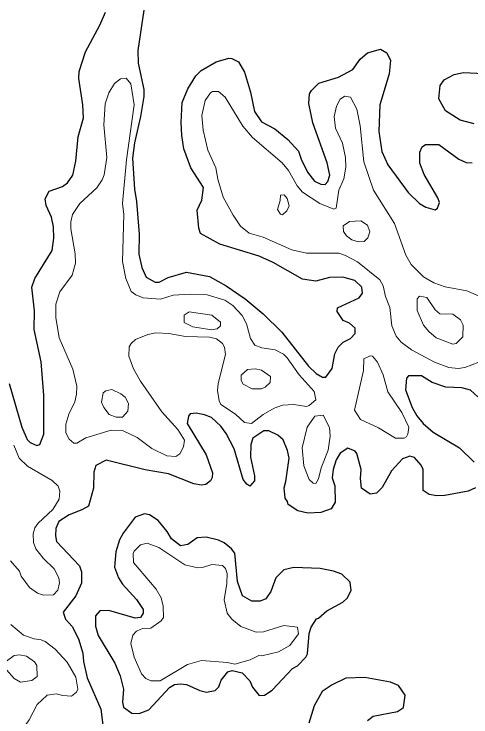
# Model space of a CAD drawing. Extents: x 763.2 to 816.8, y 7896.5 to 7952.7.
# Drawn here: x 808.15 to 810.643, y 7945.076 to 7948.912 of the extents above; entities that cross this region are included whole.
import ezdxf

# ---------------------------------------------------------------- set-up
doc = ezdxf.new("R2010")
doc.units = 0
doc.header["$LTSCALE"] = 0.064
doc.layers.add('1', color=7, linetype='Continuous', lineweight=25)
doc.layers.add('2', color=7, linetype='Continuous', lineweight=13)

msp = doc.modelspace()

# ---------------------------------------------------------------- linework, layer by layer
at = {"layer": '1'}
for points in [[(808.1243, 7946.8951), (808.1935, 7946.657), (808.2217, 7946.591), (808.2388, 7946.5729), (808.2742, 7946.5565), (808.2916, 7946.5637), (808.312, 7946.6199), (808.3119, 7946.8318), (808.2987, 7947.0134), (808.2594, 7947.1909), (808.2625, 7947.292), (808.2465, 7947.4218), (808.2628, 7947.4695), (808.358, 7947.6215), (808.3663, 7947.6881), (808.3648, 7947.7509), (808.3547, 7947.8035), (808.3255, 7947.8665), (808.319, 7947.9041), (808.3424, 7947.9449), (808.4153, 7947.9701), (808.4417, 7947.9906), (808.4703, 7948.0329), (808.4872, 7948.1084), (808.4995, 7948.2419), (808.5289, 7948.3446), (808.5257, 7948.4154), (808.5028, 7948.56), (808.5045, 7948.5977), (808.5391, 7948.7061), (808.618, 7948.8507), (808.6486, 7948.9216)], [(808.8576, 7948.9321), (808.8248, 7948.7135), (808.8281, 7948.6429), (808.8575, 7948.4991), (808.8591, 7948.4614), (808.8408, 7948.352), (808.8067, 7948.209), (808.7968, 7948.1247), (808.8067, 7947.9567), (808.8181, 7947.8895), (808.8328, 7947.7102), (808.8313, 7947.6018), (808.8478, 7947.5287), (808.8706, 7947.4767), (808.9204, 7947.4494), (808.9417, 7947.4482), (808.9907, 7947.475), (809.091, 7947.5039), (809.2162, 7947.4798), (809.3073, 7947.4288), (809.4105, 7947.3573), (809.509, 7947.275), (809.6103, 7947.1753), (809.7567, 7946.9897), (809.7988, 7946.9507), (809.8332, 7946.9309), (809.8519, 7946.9305), (809.8857, 7946.9775), (809.9008, 7947.0569), (809.9178, 7947.0946), (809.9455, 7947.1208), (809.9849, 7947.141), (810.0111, 7947.1677), (810.0119, 7947.1975), (809.9807, 7947.2257), (809.9448, 7947.239), (809.9132, 7947.2881), (809.9147, 7947.3082), (810.0325, 7947.3629), (810.052, 7947.3885)], [(809.797, 7947.4548), (809.7247, 7947.465), (809.5637, 7947.5553), (809.4872, 7947.5904), (809.2735, 7947.6563), (809.168, 7947.7148), (809.1581, 7947.7442), (809.1486, 7947.841), (809.1752, 7947.8952), (809.1844, 7947.965), (809.1149, 7948.0726), (809.0765, 7948.1755), (809.0647, 7948.2486), (809.0614, 7948.3201), (809.0679, 7948.4286), (809.0984, 7948.5032), (809.142, 7948.5739), (809.171, 7948.6045), (809.2521, 7948.6511), (809.3226, 7948.6705), (809.3384, 7948.669), (809.374, 7948.6505), (809.4078, 7948.5943), (809.4408, 7948.4858), (809.4615, 7948.3797), (809.5004, 7948.3242), (809.5725, 7948.2846), (809.6437, 7948.2266), (809.7021, 7948.1629), (809.7158, 7948.1197), (809.7513, 7948.0488), (809.7897, 7948.0006), (809.8246, 7947.9827), (809.8471, 7947.9808), (809.8619, 7947.9978), (809.8729, 7948.0332), (809.8585, 7948.1006), (809.7796, 7948.3183), (809.7586, 7948.423), (809.7622, 7948.4765), (809.7726, 7948.4946), (809.8126, 7948.5343), (809.9209, 7948.5664), (809.9981, 7948.6089), (810.0393, 7948.6659), (810.0785, 7948.6999), (810.1486, 7948.7198), (810.1839, 7948.6996), (810.2035, 7948.6586), (810.1968, 7948.5863), (810.1461, 7948.4161), (810.1396, 7948.2708), (810.1563, 7948.1623), (810.1898, 7948.0893), (810.3001, 7947.9383), (810.3628, 7947.8778), (810.3975, 7947.857), (810.447, 7947.8427), (810.4601, 7947.8516), (810.4708, 7947.8839), (810.4624, 7947.9093), (810.3874, 7948.0355), (810.3639, 7948.0978), (810.3631, 7948.1574), (810.3767, 7948.1875), (810.3941, 7948.1991), (810.4671, 7948.2004), (810.576, 7948.1191), (810.6159, 7948.1021), (810.649, 7948.1007)], [(810.6613, 7948.3127), (810.5833, 7948.3324), (810.5049, 7948.383), (810.4684, 7948.4491), (810.4756, 7948.5226), (810.4976, 7948.5523), (810.5504, 7948.5822), (810.6029, 7948.5918), (810.7474, 7948.5858)], [(810.052, 7947.3885), (810.0467, 7947.4207), (810.0094, 7947.4579), (809.9431, 7947.4758), (809.8717, 7947.4746), (809.797, 7947.4548)], [(810.6795, 7946.8237), (810.6406, 7946.8596), (810.5924, 7946.8712), (810.5059, 7946.875), (810.4306, 7946.9017), (810.3727, 7946.9368), (810.3024, 7946.9384), (810.2909, 7946.9254), (810.2859, 7946.8615), (810.3228, 7946.7647), (810.3471, 7946.7195), (810.3817, 7946.6768), (810.437, 7946.6298), (810.5799, 7946.5442), (810.6604, 7946.467)], [(809.2265, 7946.7105), (809.1896, 7946.7249), (809.1436, 7946.7331), (809.111, 7946.7299), (809.1024, 7946.7179), (809.0946, 7946.6781)], [(810.6669, 7946.3258), (810.6275, 7946.3089), (810.5003, 7946.2846), (810.4576, 7946.2831), (810.4142, 7946.2905), (810.383, 7946.3118), (810.3827, 7946.4261), (810.3713, 7946.45), (810.3349, 7946.4914), (810.3097, 7946.4995), (810.2694, 7946.4848), (810.2091, 7946.4183), (810.1591, 7946.3291), (810.1273, 7946.297), (810.0938, 7946.2918), (810.0459, 7946.3249), (810.0394, 7946.3774), (810.0437, 7946.4261), (810.021, 7946.5129), (810.0105, 7946.5264), (809.9712, 7946.5425), (809.9299, 7946.5148), (809.9083, 7946.4791), (809.8919, 7946.4262), (809.8865, 7946.3816), (809.8995, 7946.3379), (809.9028, 7946.2487), (809.8801, 7946.2114), (809.8239, 7946.191), (809.7527, 7946.1879), (809.6976, 7946.2004), (809.6456, 7946.2349), (809.6429, 7946.2517), (809.63, 7946.2707), (809.6235, 7946.3267), (809.6336, 7946.3603), (809.6512, 7946.4875), (809.6428, 7946.5302), (809.6177, 7946.5891), (809.5889, 7946.6141), (809.5403, 7946.6367), (809.5124, 7946.6373), (809.4531, 7946.5971), (809.4427, 7946.5623), (809.4394, 7946.4933), (809.4621, 7946.3922), (809.4623, 7946.3651), (809.4365, 7946.3363), (809.4205, 7946.3461), (809.4007, 7946.3721), (809.3506, 7946.5393), (809.3073, 7946.6232), (809.2789, 7946.6623), (809.2265, 7946.7105)], [(809.0946, 7946.6781), (809.198, 7946.5057), (809.232, 7946.4084), (809.2308, 7946.3832), (809.2224, 7946.3641), (809.1967, 7946.3443), (809.1724, 7946.3406), (809.1306, 7946.3477), (808.9932, 7946.4026), (808.865, 7946.4241), (808.6523, 7946.478), (808.5962, 7946.4481), (808.585, 7946.4118), (808.583, 7946.325), (808.5557, 7946.2267), (808.5197, 7946.2061), (808.4501, 7946.1793), (808.3943, 7946.143), (808.3779, 7946.1054), (808.3762, 7946.0645), (808.3823, 7946.033), (808.5074, 7945.9016), (808.5186, 7945.8675), (808.5188, 7945.8063), (808.4873, 7945.7367), (808.4175, 7945.6471), (808.4313, 7945.6103), (808.4668, 7945.5706), (808.5026, 7945.5023), (808.5255, 7945.425), (808.5291, 7945.3783), (808.5487, 7945.2904), (808.6243, 7945.1187), (808.6339, 7945.0332)], [(810.0791, 7945.056), (810.11, 7945.0797), (810.2429, 7945.1061), (810.2742, 7945.1286), (810.284, 7945.1959), (810.2483, 7945.2473), (810.2041, 7945.2655), (810.0632, 7945.2919), (809.9603, 7945.2884), (809.8849, 7945.2517), (809.8307, 7945.2159), (809.7877, 7945.136), (809.7588, 7945.0423)]]:
    msp.add_lwpolyline(points, dxfattribs=at)
msp.add_lwpolyline([(809.7598, 7945.5308), (809.7711, 7945.566), (809.8007, 7945.6118), (809.8112, 7945.6147), (809.8562, 7945.6546), (809.9444, 7945.7017), (809.9679, 7945.7237), (809.9897, 7945.7653), (809.9847, 7945.8111), (809.9379, 7945.855), (809.8923, 7945.8722), (809.8207, 7945.8868), (809.676, 7945.8916), (809.6224, 7945.8792), (809.5787, 7945.8356), (809.551, 7945.7604), (809.5237, 7945.7213), (809.4927, 7945.708), (809.4482, 7945.7077), (809.3967, 7945.7378), (809.3685, 7945.8146), (809.354, 7945.9694), (809.3364, 7945.9932), (809.297, 7946.0263), (809.2652, 7946.0413), (809.1987, 7946.0577), (809.1495, 7946.054), (809.0985, 7946.0166), (809.0575, 7946.0106), (809.0095, 7946.0474), (808.9858, 7946.0874), (808.9357, 7946.1473), (808.8885, 7946.1787), (808.8625, 7946.184), (808.8117, 7946.166), (808.7458, 7946.0786), (808.726, 7946.0423), (808.7063, 7945.9765), (808.6988, 7945.8937), (808.7196, 7945.8362), (808.7415, 7945.8008), (808.8181, 7945.7176), (808.8539, 7945.6621), (808.8539, 7945.6417), (808.8408, 7945.6193), (808.8102, 7945.6158), (808.667, 7945.6567), (808.6189, 7945.6545), (808.5947, 7945.6273), (808.5949, 7945.5707), (808.6091, 7945.5201), (808.6994, 7945.3699), (808.7293, 7945.3001), (808.7474, 7945.2271), (808.7411, 7945.1563), (808.7473, 7945.1303), (808.7931, 7945.0962), (808.8336, 7945.0951), (808.8863, 7945.1158), (808.9982, 7945.2369), (809.026, 7945.2526), (809.0581, 7945.2573), (809.0917, 7945.2539), (809.1633, 7945.2213), (809.2, 7945.2114), (809.2468, 7945.2205), (809.268, 7945.2409), (809.2805, 7945.2778), (809.3163, 7945.3229), (809.3393, 7945.3293), (809.3955, 7945.3176), (809.4371, 7945.2728), (809.4516, 7945.2384), (809.4879, 7945.1935), (809.5171, 7945.1943), (809.5577, 7945.223), (809.6695, 7945.3411), (809.6971, 7945.3556), (809.7415, 7945.403), (809.7516, 7945.4215)], close=True, dxfattribs=at)
at = {"layer": '2'}
for points in [[(809.4633, 7947.1055), (809.4403, 7947.1421), (809.4185, 7947.2217), (809.3946, 7947.2663), (809.344, 7947.3216), (809.3, 7947.3501), (809.2034, 7947.3789), (809.1107, 7947.384), (809.0181, 7947.3772), (808.9489, 7947.3562), (808.8552, 7947.3633), (808.814, 7947.3795), (808.7895, 7947.397), (808.7608, 7947.4694), (808.7426, 7947.5622), (808.7492, 7947.8173), (808.7426, 7947.8786), (808.7638, 7948.1156), (808.805, 7948.4161), (808.7868, 7948.5309), (808.7625, 7948.5617), (808.73, 7948.5585), (808.6975, 7948.533), (808.6668, 7948.4812), (808.6472, 7948.422), (808.6407, 7948.3069), (808.6572, 7948.1292), (808.6417, 7948.0352), (808.6311, 7948.0062), (808.601, 7947.9626), (808.5092, 7947.8784), (808.4699, 7947.8179), (808.46, 7947.7778), (808.46, 7947.7397), (808.4842, 7947.6035), (808.4857, 7947.5524), (808.4667, 7947.4866), (808.3999, 7947.3953), (808.3782, 7947.3287), (808.3778, 7947.2559), (808.3963, 7947.1451), (808.4711, 7946.9739), (808.4927, 7946.8804), (808.4912, 7946.8366), (808.4814, 7946.7964), (808.4496, 7946.7285), (808.4321, 7946.6737), (808.4335, 7946.6261), (808.4503, 7946.5915), (808.4766, 7946.5708), (808.492, 7946.5707), (808.5415, 7946.5998), (808.6808, 7946.6413), (808.7412, 7946.6396), (808.822, 7946.6013), (808.9025, 7946.5413), (808.9831, 7946.5016), (809.0328, 7946.4982), (809.0539, 7946.5124), (809.0747, 7946.5502), (809.0808, 7946.5866), (809.0444, 7946.645), (808.9563, 7946.7415), (808.8392, 7946.9081), (808.8024, 7946.9751), (808.7757, 7947.0449), (808.7789, 7947.0958), (808.7884, 7947.1135), (808.8123, 7947.136), (808.88, 7947.1636), (808.9241, 7947.1717), (808.995, 7947.1688), (809.0863, 7947.1525), (809.2173, 7947.1488), (809.2551, 7947.1389), (809.2865, 7947.1143), (809.2984, 7947.0934), (809.3045, 7947.0539), (809.2634, 7946.8962), (809.2603, 7946.8574), (809.2686, 7946.8014), (809.2786, 7946.781), (809.3592, 7946.7292), (809.4067, 7946.6827), (809.4452, 7946.678), (809.5097, 7946.7274), (809.5692, 7946.7611), (809.6143, 7946.7777), (809.6771, 7946.781), (809.7456, 7946.7711), (809.7601, 7946.7752), (809.7972, 7946.8065), (809.7877, 7946.8527), (809.7062, 7946.9431), (809.6399, 7947.0356)], [(810.6834, 7947.3732), (810.6204, 7947.4006), (810.5024, 7947.4232), (810.4399, 7947.4458), (810.3838, 7947.4782), (810.3163, 7947.5455), (810.2877, 7947.5952), (810.2262, 7947.7692), (810.1115, 7947.9499), (810.0593, 7948.1057), (810.039, 7948.3025), (810.0211, 7948.3921), (809.9857, 7948.4579), (809.9545, 7948.4636), (809.9292, 7948.4469), (809.9094, 7948.4094), (809.8966, 7948.3527), (809.903, 7948.2885), (809.942, 7948.2067), (809.9588, 7948.1287), (809.9604, 7948.076), (809.949, 7948.0125), (809.9223, 7947.9513), (809.9077, 7947.8529), (809.894, 7947.8477), (809.8175, 7947.8771), (809.7235, 7947.9396), (809.6946, 7947.9735), (809.6468, 7948.0572), (809.613, 7948.0994), (809.4509, 7948.2387), (809.3977, 7948.2999), (809.3018, 7948.4583), (809.2661, 7948.4883), (809.2337, 7948.4885), (809.2216, 7948.4821), (809.1929, 7948.4391), (809.1748, 7948.3586), (809.1812, 7948.2788), (809.2079, 7948.169), (809.2515, 7948.0724), (809.2622, 7948.0112), (809.2915, 7947.9133), (809.3448, 7947.8134), (809.3856, 7947.7535), (809.433, 7947.7163), (809.5091, 7947.6944), (809.6656, 7947.6259), (809.7458, 7947.6076), (809.9212, 7947.6062), (809.9581, 7947.5947), (810.0232, 7947.559), (810.1451, 7947.4615), (810.1637, 7947.429), (810.1761, 7947.3696), (810.2002, 7947.3108), (810.2112, 7947.2097), (810.2349, 7947.154), (810.2628, 7947.1209), (810.3188, 7947.079), (810.4433, 7947.0122), (810.5231, 7946.9826), (810.5731, 7946.9781), (810.61, 7946.983), (810.6867, 7947.0125)], [(809.6399, 7947.0356), (809.6195, 7947.0553), (809.5756, 7947.08), (809.5018, 7947.09), (809.4633, 7947.1055)], [(808.1302, 7945.9287), (808.1803, 7945.8712), (808.1897, 7945.8445), (808.2338, 7945.7828), (808.2779, 7945.7513), (808.3114, 7945.7408), (808.3653, 7945.743), (808.3887, 7945.768), (808.3989, 7945.8075), (808.3938, 7945.8362), (808.3694, 7945.8853), (808.3093, 7945.9422), (808.269, 7945.9943), (808.2561, 7946.0272), (808.2545, 7946.0753), (808.2642, 7946.108), (808.2825, 7946.1333), (808.3612, 7946.2075), (808.396, 7946.2646), (808.4005, 7946.3086), (808.3906, 7946.3354), (808.3574, 7946.3658), (808.2233, 7946.4441), (808.1782, 7946.4889), (808.1494, 7946.559)], [(808.1477, 7944.9898), (808.17, 7944.9914), (808.2027, 7945.0185), (808.2334, 7945.0609), (808.2768, 7945.1435), (808.3307, 7945.1959), (808.3804, 7945.2032), (808.4154, 7945.1934), (808.4637, 7945.1902), (808.4917, 7945.2119), (808.4976, 7945.2287), (808.4879, 7945.293), (808.4401, 7945.3757), (808.3739, 7945.4453), (808.3197, 7945.4882), (808.2988, 7945.4972), (808.259, 7945.5024), (808.2024, 7945.5228), (808.1318, 7945.5807)]]:
    msp.add_lwpolyline(points, dxfattribs=at)
for points in [[(809.5876, 7947.8449), (809.602, 7947.8934), (809.6038, 7947.9239), (809.6232, 7947.9245), (809.6409, 7947.9055), (809.6509, 7947.8653), (809.6376, 7947.8371), (809.6145, 7947.8167), (809.6034, 7947.8188)], [(810.0422, 7947.783), (810.0778, 7947.7593), (810.0916, 7947.7233), (810.0809, 7947.691), (810.0605, 7947.6702), (810.0287, 7947.6687), (809.9934, 7947.6791), (809.9643, 7947.7023), (809.9475, 7947.726), (809.9457, 7947.7562), (809.9796, 7947.7801)], [(810.3839, 7947.2147), (810.3488, 7947.2939), (810.3495, 7947.3581), (810.3629, 7947.3716), (810.4022, 7947.3642), (810.4473, 7947.2969), (810.4734, 7947.2765), (810.5433, 7947.2738), (810.5857, 7947.2435), (810.6, 7947.2138), (810.5979, 7947.1507), (810.5628, 7947.1135), (810.5446, 7947.1098), (810.4539, 7947.1451), (810.4129, 7947.1798)], [(809.2294, 7947.2686), (809.1056, 7947.287), (809.0784, 7947.2693), (809.0785, 7947.2293), (809.1252, 7947.2045), (809.2271, 7947.1886), (809.2578, 7947.1934), (809.2765, 7947.2107), (809.2762, 7947.2309)], [(810.057, 7946.9674), (810.0592, 7947.0304), (810.0935, 7947.0469), (810.1059, 7947.0454), (810.1327, 7947.0128), (810.164, 7946.9436), (810.1893, 7946.851), (810.2652, 7946.7379), (810.3047, 7946.6577), (810.299, 7946.619), (810.291, 7946.6042), (810.2786, 7946.5966), (810.2318, 7946.5971), (810.1382, 7946.6534), (810.0405, 7946.6997), (810.0082, 7946.7505)], [(809.3998, 7946.8912), (809.3885, 7946.9122), (809.39, 7946.9405), (809.423, 7946.9713), (809.4657, 7946.9764), (809.5, 7946.9688), (809.5494, 7946.933), (809.5472, 7946.9007), (809.5209, 7946.8753), (809.5004, 7946.8661), (809.4492, 7946.8664)], [(808.7705, 7946.7454), (808.7737, 7946.7858), (808.7558, 7946.8215), (808.7327, 7946.84), (808.6828, 7946.863), (808.6512, 7946.8564), (808.636, 7946.8447), (808.6279, 7946.7946), (808.6397, 7946.7651), (808.6687, 7946.7268), (808.7064, 7946.7119), (808.7427, 7946.7121)], [(809.7501, 7946.6576), (809.7917, 7946.7167), (809.8373, 7946.7229), (809.8704, 7946.6555), (809.8749, 7946.6083), (809.8631, 7946.5313), (809.8259, 7946.4348), (809.8113, 7946.3764), (809.7957, 7946.3507), (809.7814, 7946.3522), (809.7603, 7946.3714), (809.7306, 7946.4459), (809.7221, 7946.5452)], [(809.4717, 7945.5385), (809.5105, 7945.54), (809.6229, 7945.5744), (809.6965, 7945.5666), (809.7022, 7945.5292), (809.6539, 7945.4664), (809.5929, 7945.431), (809.5018, 7945.4105), (809.486, 7945.4118), (809.4377, 7945.3873), (809.3551, 7945.3644), (809.314, 7945.3741), (809.1722, 7945.3837), (809.0965, 7945.3628), (808.9472, 7945.2724), (808.897, 7945.2739), (808.8683, 7945.2852), (808.8447, 7945.3117), (808.8063, 7945.4016), (808.7873, 7945.4762), (808.798, 7945.5227), (808.8191, 7945.5438), (808.8517, 7945.5582), (808.8968, 7945.5602), (808.9534, 7945.5999), (808.9659, 7945.6197), (808.9644, 7945.6807), (808.9531, 7945.7267), (808.9262, 7945.7741), (808.8027, 7945.9182), (808.8001, 7945.9676), (808.8054, 7945.9807), (808.8397, 7946.0149), (808.8772, 7946.0246), (808.9398, 7946.0002), (809.0815, 7945.9071), (809.1525, 7945.8901), (809.178, 7945.8915), (809.2298, 7945.9082), (809.2874, 7945.9034), (809.3036, 7945.8868), (809.3127, 7945.8589), (809.3112, 7945.8038), (809.2965, 7945.7158), (809.3131, 7945.6421), (809.338, 7945.6095), (809.3879, 7945.5703)], [(808.2187, 7945.407), (808.261, 7945.3773), (808.2752, 7945.3571), (808.2758, 7945.2978), (808.2468, 7945.2743), (808.185, 7945.2659), (808.1506, 7945.2857), (808.1085, 7945.3335), (808.1084, 7945.38), (808.15, 7945.4111), (808.1806, 7945.4151)]]:
    msp.add_lwpolyline(points, close=True, dxfattribs=at)

doc.saveas('drawing.dxf')
